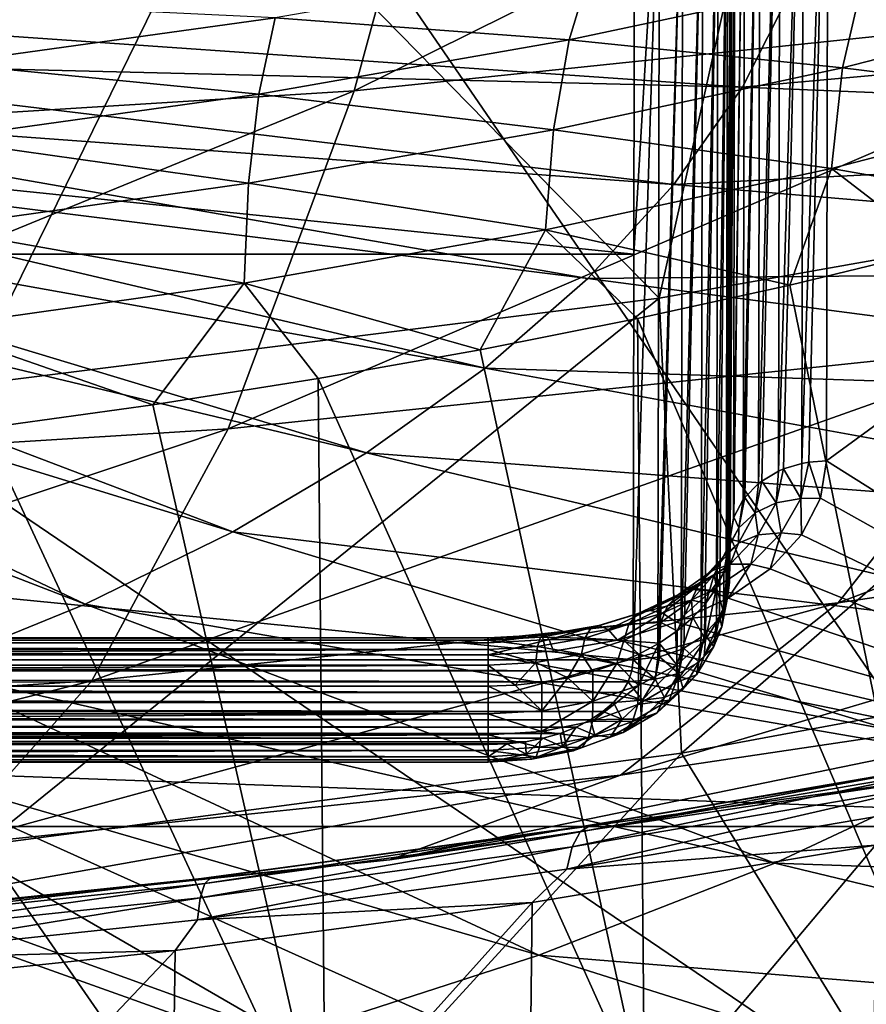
# Model space of a CAD drawing. Header units: metres. Extents: x -109 to 109, y -78 to 121.
# Tile 457 of 656: x 3 to 4.75, y -74.29 to -72.25. Entities that reach past the tile are written whole.
import ezdxf

# ---------------------------------------------------------------- set-up
doc = ezdxf.new("R2010")
doc.units = ezdxf.units.M
doc.layers.add('solid_508554_SW0001', color=7, linetype='CONTINUOUS')

msp = doc.modelspace()

# ---------------------------------------------------------------- linework, layer by layer
at = {"layer": 'solid_508554_SW0001'}
for points in [[(4.670491, -71.443474, 48.439178), (5.876458, -70.467163, 49.544376), (5.872071, -72.281242, 47.410645)], [(3.688985, -72.395264, 16.270603), (3.927015, -71.522141, 14.119404), (5.856967, -71.319809, 14.469856)], [(5.501956, -72.205193, 16.599815), (3.688985, -72.395264, 16.270603), (5.856967, -71.319809, 14.469856)], [(4.615598, -73.166916, 46.241291), (4.619003, -71.448563, 48.4436), (4.670491, -71.443474, 48.439178)], [(4.629952, -73.164276, 46.23938), (4.615598, -73.166916, 46.241291), (4.670491, -71.443474, 48.439178)], [(4.629952, -73.164276, 46.23938), (4.670491, -71.443474, 48.439178), (4.667082, -73.161469, 46.237328)], [(4.667082, -73.161469, 46.237328), (4.670491, -71.443474, 48.439178), (5.872071, -72.281242, 47.410645)], [(4.526275, -73.208481, 46.271233), (4.529678, -71.487579, 48.476807), (4.570987, -71.4636, 48.456429)], [(4.532602, -73.203613, 46.267727), (4.526275, -73.208481, 46.271233), (4.570987, -71.4636, 48.456429)], [(4.567583, -73.182953, 46.252853), (4.532602, -73.203613, 46.267727), (4.570987, -71.4636, 48.456429)], [(4.567583, -73.182953, 46.252853), (4.570987, -71.4636, 48.456429), (4.619003, -71.448563, 48.4436)], [(4.577918, -73.178459, 46.249622), (4.567583, -73.182953, 46.252853), (4.619003, -71.448563, 48.4436)], [(4.615598, -73.166916, 46.241291), (4.577918, -73.178459, 46.249622), (4.619003, -71.448563, 48.4436)], [(3.55548, -71.848854, 42.005054), (5.869088, -75.2211, 42.447231), (5.899612, -71.467323, 41.955029)], [(4.494458, -73.241798, 46.295185), (4.497861, -71.518867, 48.503361), (4.529678, -71.487579, 48.476807)], [(4.497419, -73.237823, 46.292328), (4.494458, -73.241798, 46.295185), (4.529678, -71.487579, 48.476807)], [(4.526275, -73.208481, 46.271233), (4.497419, -73.237823, 46.292328), (4.529678, -71.487579, 48.476807)], [(1.850814, -72.509827, 16.072174), (1.970237, -71.644096, 13.90817), (3.927015, -71.522141, 14.119404)], [(3.688985, -72.395264, 16.270603), (1.850814, -72.509827, 16.072174), (3.927015, -71.522141, 14.119404)], [(4.474277, -73.280655, 46.323101), (4.477681, -71.555359, 48.534298), (4.497861, -71.518867, 48.503361)], [(4.475018, -73.278526, 46.321571), (4.474277, -73.280655, 46.323101), (4.497861, -71.518867, 48.503361)], [(4.494458, -73.241798, 46.295185), (4.475018, -73.278526, 46.321571), (4.497861, -71.518867, 48.503361)], [(4.477681, -71.555359, 48.534298), (4.46709, -73.322418, 46.353096), (4.470498, -71.59462, 48.567513)], [(4.474277, -73.280655, 46.323101), (4.46709, -73.322418, 46.353096), (4.477681, -71.555359, 48.534298)], [(5.739532, -72.573341, 54.411236), (5.679892, -71.563828, 56.305351), (4.556941, -71.759193, 56.418018)], [(4.469548, -71.698357, 48.60564), (4.470498, -71.59462, 48.567513), (4.46709, -73.322418, 46.353096)], [(4.462772, -73.441338, 46.425686), (4.458992, -73.454628, 46.435226), (4.469548, -71.698357, 48.60564)], [(4.462365, -71.737625, 48.638855), (4.469548, -71.698357, 48.60564), (4.458992, -73.454628, 46.435226)], [(4.462772, -73.441338, 46.425686), (4.469548, -71.698357, 48.60564), (4.466179, -73.412849, 46.405243)], [(4.466179, -73.412849, 46.405243), (4.469548, -71.698357, 48.60564), (4.46709, -73.322418, 46.353096)], [(4.462365, -71.737625, 48.638855), (4.445196, -73.483894, 46.456242), (4.438809, -73.493484, 46.463131)], [(4.442185, -71.774155, 48.669754), (4.462365, -71.737625, 48.638855), (4.438809, -73.493484, 46.463131)], [(4.462365, -71.737625, 48.638855), (4.458992, -73.454628, 46.435226), (4.445196, -73.483894, 46.456242)], [(4.320586, -72.824783, 54.540447), (4.556941, -71.759193, 56.418018), (3.425279, -71.91153, 56.505859)], [(4.320586, -72.824783, 54.540447), (5.739532, -72.573341, 54.411236), (4.556941, -71.759193, 56.418018)], [(4.442185, -71.774155, 48.669754), (4.413952, -73.52092, 46.482838), (4.406991, -73.52681, 46.487076)], [(4.410368, -71.805473, 48.696274), (4.442185, -71.774155, 48.669754), (4.406991, -73.52681, 46.487076)], [(4.442185, -71.774155, 48.669754), (4.438809, -73.493484, 46.463131), (4.413952, -73.52092, 46.482838)], [(4.410368, -71.805473, 48.696274), (4.371427, -73.549568, 46.503445), (4.365684, -73.552345, 46.505444)], [(4.369059, -71.829468, 48.716625), (4.410368, -71.805473, 48.696274), (4.365684, -73.552345, 46.505444)], [(4.410368, -71.805473, 48.696274), (4.406991, -73.52681, 46.487076), (4.371427, -73.549568, 46.503445)], [(4.369059, -71.829468, 48.716625), (4.320866, -73.567673, 46.516483), (4.31767, -73.568382, 46.516998)], [(4.321043, -71.844521, 48.729439), (4.369059, -71.829468, 48.716625), (4.31767, -73.568382, 46.516998)], [(4.369059, -71.829468, 48.716625), (4.365684, -73.552345, 46.505444), (4.320866, -73.567673, 46.516483)], [(-3.562535, -71.848, 42.004944), (-5.869088, -75.2211, 42.447231), (5.869088, -75.2211, 42.447231)], [(4.269556, -71.849617, 48.733845), (4.267633, -72.733559, 47.644493), (-4.269551, -71.851433, 48.731701)], [(4.267633, -72.733559, 47.644493), (-4.267633, -72.733559, 47.644493), (-4.269551, -71.851433, 48.731701)], [(-1.192517, -72.04007, 42.030128), (-3.562535, -71.848, 42.004944), (5.869088, -75.2211, 42.447231)], [(3.55548, -71.848854, 42.005054), (1.1854, -72.040352, 42.030163), (5.869088, -75.2211, 42.447231)], [(4.321043, -71.844521, 48.729439), (4.266187, -73.573837, 46.520966), (4.267633, -72.733559, 47.644493)], [(4.321043, -71.844521, 48.729439), (4.31767, -73.568382, 46.516998), (4.266187, -73.573837, 46.520966)], [(4.321043, -71.844521, 48.729439), (4.267633, -72.733559, 47.644493), (4.269556, -71.849617, 48.733845)], [(2.887991, -73.004982, 54.633049), (3.425279, -71.91153, 56.505859), (2.287126, -72.020531, 56.568714)], [(2.887991, -73.004982, 54.633049), (4.320586, -72.824783, 54.540447), (3.425279, -71.91153, 56.505859)], [(1.1854, -72.040352, 42.030163), (-1.192517, -72.04007, 42.030128), (5.869088, -75.2211, 42.447231)], [(4.133914, -72.289841, 28.148821), (4.1823, -72.130409, 27.973177), (3.52539, -72.244324, 27.727722)], [(4.133914, -72.289841, 28.148821), (4.743149, -72.15979, 28.457996), (4.1823, -72.130409, 27.973177)], [(4.699964, -72.347305, 28.604912), (4.743149, -72.15979, 28.457996), (4.133914, -72.289841, 28.148821)], [(4.492692, -72.38739, 40.21756), (6.80539, -72.178185, 39.701073), (6.62934, -72.475296, 39.185833)], [(4.492692, -72.38739, 40.21756), (4.596958, -72.179787, 40.577576), (6.80539, -72.178185, 39.701073)], [(4.699964, -72.347305, 28.604912), (5.258207, -72.203041, 28.972948), (4.743149, -72.15979, 28.457996)], [(2.269209, -72.232948, 41.013805), (4.596958, -72.179787, 40.577576), (4.492692, -72.38739, 40.21756)], [(2.843053, -72.338493, 27.555477), (3.52539, -72.244324, 27.727722), (2.870241, -72.21331, 27.350039)], [(3.427866, -73.09523, 18.481602), (3.688985, -72.395264, 16.270603), (5.501956, -72.205193, 16.599815)], [(5.11251, -72.918617, 18.787512), (3.427866, -73.09523, 18.481602), (5.501956, -72.205193, 16.599815)], [(5.228584, -72.412788, 29.090164), (5.258207, -72.203041, 28.972948), (4.699964, -72.347305, 28.604912)], [(2.209352, -72.331459, 40.842976), (2.269209, -72.232948, 41.013805), (4.492692, -72.38739, 40.21756)], [(3.491426, -72.402077, 27.908201), (3.52539, -72.244324, 27.727722), (2.843053, -72.338493, 27.555477)], [(3.491426, -72.402077, 27.908201), (4.133914, -72.289841, 28.148821), (3.52539, -72.244324, 27.727722)], [(4.667082, -73.161469, 46.237328), (5.872071, -72.281242, 47.410645), (5.869609, -73.919083, 45.138454)], [(4.101223, -72.475769, 28.3004), (4.133914, -72.289841, 28.148821), (3.491426, -72.402077, 27.908201)], [(4.101223, -72.475769, 28.3004), (4.699964, -72.347305, 28.604912), (4.133914, -72.289841, 28.148821)], [(2.132394, -72.426956, 40.677364), (2.209352, -72.331459, 40.842976), (4.350939, -72.589378, 39.867287)], [(2.209352, -72.331459, 40.842976), (4.492692, -72.38739, 40.21756), (4.350939, -72.589378, 39.867287)], [(2.823921, -72.495087, 27.73912), (3.491426, -72.402077, 27.908201), (2.843053, -72.338493, 27.555477)], [(4.676899, -72.555832, 28.725733), (4.699964, -72.347305, 28.604912), (4.101223, -72.475769, 28.3004)], [(4.676899, -72.555832, 28.725733), (5.228584, -72.412788, 29.090164), (4.699964, -72.347305, 28.604912)], [(1.719807, -73.201683, 18.297218), (1.850814, -72.509827, 16.072174), (3.688985, -72.395264, 16.270603)], [(3.427866, -73.09523, 18.481602), (1.719807, -73.201683, 18.297218), (3.688985, -72.395264, 16.270603)], [(3.469664, -72.5868, 28.063173), (3.491426, -72.402077, 27.908201), (2.823921, -72.495087, 27.73912)], [(3.469664, -72.5868, 28.063173), (4.101223, -72.475769, 28.3004), (3.491426, -72.402077, 27.908201)], [(4.350939, -72.589378, 39.867287), (4.492692, -72.38739, 40.21756), (6.62934, -72.475296, 39.185833)], [(4.676899, -72.555832, 28.725733), (5.186698, -72.646027, 29.153008), (5.228584, -72.412788, 29.090164)], [(2.038931, -72.518715, 40.518253), (2.132394, -72.426956, 40.677364), (4.17288, -72.784065, 39.529678)], [(2.132394, -72.426956, 40.677364), (4.350939, -72.589378, 39.867287), (4.17288, -72.784065, 39.529678)], [(4.085079, -72.683334, 28.423967), (4.101223, -72.475769, 28.3004), (3.469664, -72.5868, 28.063173)], [(4.085079, -72.683334, 28.423967), (4.676899, -72.555832, 28.725733), (4.101223, -72.475769, 28.3004)], [(4.350939, -72.589378, 39.867287), (6.62934, -72.475296, 39.185833), (6.40142, -72.763474, 38.686089)], [(2.813342, -72.679016, 27.896187), (3.469664, -72.5868, 28.063173), (2.823921, -72.495087, 27.73912)], [(1.929686, -72.606003, 40.366871), (2.038931, -72.518715, 40.518253), (3.960003, -72.969818, 39.207558)], [(2.038931, -72.518715, 40.518253), (4.17288, -72.784065, 39.529678), (3.960003, -72.969818, 39.207558)], [(4.085079, -72.683334, 28.423967), (4.59093, -72.797882, 28.768877), (4.676899, -72.555832, 28.725733)], [(4.676899, -72.555832, 28.725733), (4.59093, -72.797882, 28.768877), (4.895078, -72.724075, 28.952202)], [(4.676899, -72.555832, 28.725733), (4.895078, -72.724075, 28.952202), (5.186698, -72.646027, 29.153008)], [(3.460669, -72.793686, 28.188601), (3.469664, -72.5868, 28.063173), (2.813342, -72.679016, 27.896187)], [(3.460669, -72.793686, 28.188601), (4.085079, -72.683334, 28.423967), (3.469664, -72.5868, 28.063173)], [(4.366557, -73.767296, 52.563343), (5.739532, -72.573341, 54.411236), (4.320586, -72.824783, 54.540447)], [(4.366557, -73.767296, 52.563343), (5.799679, -73.501686, 52.442932), (5.739532, -72.573341, 54.411236)], [(1.805505, -72.688164, 40.224396), (1.929686, -72.606003, 40.366871), (3.714083, -73.145088, 38.90361)], [(1.929686, -72.606003, 40.366871), (3.960003, -72.969818, 39.207558), (3.714083, -73.145088, 38.90361)], [(4.17288, -72.784065, 39.529678), (4.350939, -72.589378, 39.867287), (6.40142, -72.763474, 38.686089)], [(1.667349, -72.764557, 40.091927), (1.805505, -72.688164, 40.224396), (3.437172, -73.308426, 38.620365)], [(1.805505, -72.688164, 40.224396), (3.714083, -73.145088, 38.90361), (3.437172, -73.308426, 38.620365)], [(2.811592, -72.885498, 28.022585), (3.460669, -72.793686, 28.188601), (2.813342, -72.679016, 27.896187)], [(3.460669, -72.793686, 28.188601), (3.94944, -72.931702, 28.457329), (4.085079, -72.683334, 28.423967)], [(4.085079, -72.683334, 28.423967), (3.94944, -72.931702, 28.457329), (4.275333, -72.86718, 28.603712)], [(4.085079, -72.683334, 28.423967), (4.275333, -72.86718, 28.603712), (4.59093, -72.797882, 28.768877)], [(4.691066, -73.455612, 21.019253), (5.11251, -72.918617, 18.787512), (6.76223, -72.673042, 19.212852)], [(6.204793, -73.230286, 21.409533), (4.691066, -73.455612, 21.019253), (6.76223, -72.673042, 19.212852)], [(4.909733, -74.358429, 29.467295), (4.895078, -72.724075, 28.952202), (4.59093, -72.797882, 28.768877)], [(4.266187, -73.573837, 46.520966), (-4.266187, -73.573837, 46.520966), (-4.267633, -72.733559, 47.644493)], [(4.267633, -72.733559, 47.644493), (4.266187, -73.573837, 46.520966), (-4.267633, -72.733559, 47.644493)], [(1.516287, -72.834579, 39.970493), (1.667349, -72.764557, 40.091927), (3.131581, -73.45845, 38.360195)], [(1.667349, -72.764557, 40.091927), (3.437172, -73.308426, 38.620365), (3.131581, -73.45845, 38.360195)], [(4.17288, -72.784065, 39.529678), (6.40142, -72.763474, 38.686089), (6.123414, -73.040466, 38.20575)], [(3.960003, -72.969818, 39.207558), (4.17288, -72.784065, 39.529678), (6.123414, -73.040466, 38.20575)], [(2.811592, -72.885498, 28.022585), (3.271701, -73.045456, 28.22311), (3.460669, -72.793686, 28.188601)], [(3.460669, -72.793686, 28.188601), (3.271701, -73.045456, 28.22311), (3.614476, -72.991203, 28.330301)], [(3.460669, -72.793686, 28.188601), (3.614476, -72.991203, 28.330301), (3.94944, -72.931702, 28.457329)], [(4.909733, -74.358429, 29.467295), (4.59093, -72.797882, 28.768877), (4.275333, -72.86718, 28.603712)], [(2.919045, -73.957687, 52.649651), (4.320586, -72.824783, 54.540447), (2.887991, -73.004982, 54.633049)], [(2.919045, -73.957687, 52.649651), (4.366557, -73.767296, 52.563343), (4.320586, -72.824783, 54.540447)], [(1.516287, -72.834579, 39.970493), (3.131581, -73.45845, 38.360195), (2.799859, -73.593925, 38.125267)], [(4.289922, -74.495972, 29.117094), (4.275333, -72.86718, 28.603712), (3.94944, -72.931702, 28.457329)], [(4.289922, -74.495972, 29.117094), (4.909733, -74.358429, 29.467295), (4.275333, -72.86718, 28.603712)], [(2.811592, -72.885498, 28.022585), (2.922364, -73.094254, 28.136156), (3.271701, -73.045456, 28.22311)], [(3.145294, -73.617668, 20.738562), (3.427866, -73.09523, 18.481602), (5.11251, -72.918617, 18.787512)], [(4.691066, -73.455612, 21.019253), (3.145294, -73.617668, 20.738562), (5.11251, -72.918617, 18.787512)], [(4.289922, -74.495972, 29.117094), (3.94944, -72.931702, 28.457329), (3.614476, -72.991203, 28.330301)], [(3.714083, -73.145088, 38.90361), (3.960003, -72.969818, 39.207558), (5.797497, -73.304108, 37.748569)], [(3.960003, -72.969818, 39.207558), (6.123414, -73.040466, 38.20575), (5.797497, -73.304108, 37.748569)], [(3.629095, -74.613579, 28.841743), (3.614476, -72.991203, 28.330301), (3.271701, -73.045456, 28.22311)], [(3.629095, -74.613579, 28.841743), (4.289922, -74.495972, 29.117094), (3.614476, -72.991203, 28.330301)], [(3.629095, -74.613579, 28.841743), (3.271701, -73.045456, 28.22311), (2.922364, -73.094254, 28.136156)], [(1.578037, -73.715347, 20.569376), (1.719807, -73.201683, 18.297218), (3.427866, -73.09523, 18.481602)], [(3.145294, -73.617668, 20.738562), (1.578037, -73.715347, 20.569376), (3.427866, -73.09523, 18.481602)], [(2.936899, -74.709488, 28.645374), (3.629095, -74.613579, 28.841743), (2.922364, -73.094254, 28.136156)], [(3.437172, -73.308426, 38.620365), (3.714083, -73.145088, 38.90361), (5.426218, -73.552322, 37.318127)], [(3.714083, -73.145088, 38.90361), (5.797497, -73.304108, 37.748569), (5.426218, -73.552322, 37.318127)], [(4.562818, -73.248711, 46.154366), (4.567583, -73.182953, 46.252853), (4.577918, -73.178459, 46.249622)], [(4.562818, -73.248711, 46.154366), (4.577918, -73.178459, 46.249622), (4.613524, -73.239502, 46.135456)], [(4.613524, -73.239502, 46.135456), (4.577918, -73.178459, 46.249622), (4.615598, -73.166916, 46.241291)], [(4.613524, -73.239502, 46.135456), (4.629952, -73.164276, 46.23938), (4.654083, -73.239128, 46.128723)], [(4.613524, -73.239502, 46.135456), (4.615598, -73.166916, 46.241291), (4.629952, -73.164276, 46.23938)], [(4.629952, -73.164276, 46.23938), (4.667082, -73.161469, 46.237328), (4.654083, -73.239128, 46.128723)], [(4.654083, -73.239128, 46.128723), (4.667082, -73.161469, 46.237328), (5.869609, -73.919083, 45.138454)], [(4.562818, -73.248711, 46.154366), (4.532602, -73.203613, 46.267727), (4.567583, -73.182953, 46.252853)], [(4.518948, -73.269592, 46.179924), (4.497419, -73.237823, 46.292328), (4.526275, -73.208481, 46.271233)], [(4.518948, -73.269592, 46.179924), (4.526275, -73.208481, 46.271233), (4.532602, -73.203613, 46.267727)], [(4.518948, -73.269592, 46.179924), (4.532602, -73.203613, 46.267727), (4.562818, -73.248711, 46.154366)], [(4.240262, -73.812828, 23.281073), (4.691066, -73.455612, 21.019253), (6.204793, -73.230286, 21.409533)], [(5.608522, -73.609154, 23.633846), (4.240262, -73.812828, 23.281073), (6.204793, -73.230286, 21.409533)], [(4.485219, -73.300568, 46.210197), (4.494458, -73.241798, 46.295185), (4.497419, -73.237823, 46.292328)], [(4.485219, -73.300568, 46.210197), (4.497419, -73.237823, 46.292328), (4.518948, -73.269592, 46.179924)], [(4.562818, -73.248711, 46.154366), (4.613524, -73.239502, 46.135456), (4.572927, -73.310768, 46.036324)], [(4.572927, -73.310768, 46.036324), (4.613524, -73.239502, 46.135456), (4.614789, -73.314949, 46.021839)], [(4.613524, -73.239502, 46.135456), (4.654083, -73.239128, 46.128723), (4.614789, -73.314949, 46.021839)], [(4.614789, -73.314949, 46.021839), (4.654083, -73.239128, 46.128723), (5.869609, -73.919083, 45.138454)], [(4.485219, -73.300568, 46.210197), (4.475018, -73.278526, 46.321571), (4.494458, -73.241798, 46.295185)], [(4.518948, -73.269592, 46.179924), (4.562818, -73.248711, 46.154366), (4.525437, -73.315269, 46.063484)], [(4.525437, -73.315269, 46.063484), (4.562818, -73.248711, 46.154366), (4.572927, -73.310768, 46.036324)], [(4.464173, -73.339302, 46.242908), (4.474277, -73.280655, 46.323101), (4.475018, -73.278526, 46.321571)], [(4.464173, -73.339302, 46.242908), (4.475018, -73.278526, 46.321571), (4.485219, -73.300568, 46.210197)], [(4.464173, -73.339302, 46.242908), (4.46709, -73.322418, 46.353096), (4.474277, -73.280655, 46.323101)], [(4.484597, -73.332161, 46.096046), (4.518948, -73.269592, 46.179924), (4.525437, -73.315269, 46.063484)], [(4.485219, -73.300568, 46.210197), (4.518948, -73.269592, 46.179924), (4.484597, -73.332161, 46.096046)], [(4.453486, -73.360176, 46.13155), (4.485219, -73.300568, 46.210197), (4.484597, -73.332161, 46.096046)], [(4.464173, -73.339302, 46.242908), (4.485219, -73.300568, 46.210197), (4.453486, -73.360176, 46.13155)], [(3.131581, -73.45845, 38.360195), (3.437172, -73.308426, 38.620365), (5.012484, -73.78318, 36.917789)], [(3.437172, -73.308426, 38.620365), (5.426218, -73.552322, 37.318127), (5.012484, -73.78318, 36.917789)], [(4.467404, -73.375832, 45.980198), (4.525437, -73.315269, 46.063484), (4.509935, -73.375618, 45.945492)], [(4.484597, -73.332161, 46.096046), (4.525437, -73.315269, 46.063484), (4.467404, -73.375832, 45.980198)], [(4.509935, -73.375618, 45.945492), (4.572927, -73.310768, 46.036324), (4.55011, -73.385071, 45.92223)], [(4.525437, -73.315269, 46.063484), (4.572927, -73.310768, 46.036324), (4.509935, -73.375618, 45.945492)], [(4.572927, -73.310768, 46.036324), (4.614789, -73.314949, 46.021839), (4.55011, -73.385071, 45.92223)], [(4.55011, -73.385071, 45.92223), (4.614789, -73.314949, 46.021839), (5.869609, -73.919083, 45.138454)], [(4.431026, -73.389145, 46.019093), (4.484597, -73.332161, 46.096046), (4.467404, -73.375832, 45.980198)], [(4.453486, -73.360176, 46.13155), (4.484597, -73.332161, 46.096046), (4.431026, -73.389145, 46.019093)], [(4.434448, -73.397202, 46.167324), (4.454348, -73.391411, 46.264084), (4.464173, -73.339302, 46.242908)], [(4.434448, -73.397202, 46.167324), (4.464173, -73.339302, 46.242908), (4.453486, -73.360176, 46.13155)], [(4.464173, -73.339302, 46.242908), (4.454348, -73.391411, 46.264084), (4.463853, -73.357239, 46.3083)], [(4.463853, -73.357239, 46.3083), (4.466179, -73.412849, 46.405243), (4.46709, -73.322418, 46.353096)], [(4.464173, -73.339302, 46.242908), (4.463853, -73.357239, 46.3083), (4.46709, -73.322418, 46.353096)], [(4.403542, -73.414551, 46.059246), (4.453486, -73.360176, 46.13155), (4.431026, -73.389145, 46.019093)], [(4.434448, -73.397202, 46.167324), (4.453486, -73.360176, 46.13155), (4.403542, -73.414551, 46.059246)], [(4.453568, -73.474136, 46.312065), (4.466179, -73.412849, 46.405243), (4.463853, -73.357239, 46.3083)], [(4.453568, -73.474136, 46.312065), (4.463853, -73.357239, 46.3083), (4.454348, -73.391411, 46.264084)], [(4.391006, -73.428329, 45.907558), (4.467404, -73.375832, 45.980198), (4.427029, -73.431824, 45.866283)], [(4.431026, -73.389145, 46.019093), (4.467404, -73.375832, 45.980198), (4.391006, -73.428329, 45.907558)], [(4.427029, -73.431824, 45.866283), (4.509935, -73.375618, 45.945492), (4.463005, -73.446106, 45.834927)], [(4.467404, -73.375832, 45.980198), (4.509935, -73.375618, 45.945492), (4.427029, -73.431824, 45.866283)], [(4.509935, -73.375618, 45.945492), (4.55011, -73.385071, 45.92223), (4.463005, -73.446106, 45.834927)], [(4.360335, -73.438583, 45.951916), (4.431026, -73.389145, 46.019093), (4.391006, -73.428329, 45.907558)], [(4.403542, -73.414551, 46.059246), (4.431026, -73.389145, 46.019093), (4.360335, -73.438583, 45.951916)], [(4.387022, -73.45015, 46.09763), (4.41717, -73.456268, 46.179497), (4.434448, -73.397202, 46.167324)], [(4.387022, -73.45015, 46.09763), (4.434448, -73.397202, 46.167324), (4.403542, -73.414551, 46.059246)], [(4.434448, -73.397202, 46.167324), (4.41717, -73.456268, 46.179497), (4.438719, -73.424545, 46.220978)], [(4.434448, -73.397202, 46.167324), (4.438719, -73.424545, 46.220978), (4.454348, -73.391411, 46.264084)], [(4.453568, -73.474136, 46.312065), (4.454348, -73.391411, 46.264084), (4.438719, -73.424545, 46.220978)], [(4.463005, -73.446106, 45.834927), (4.55011, -73.385071, 45.92223), (5.869609, -73.919083, 45.138454)], [(4.337327, -73.461807, 45.996014), (4.403542, -73.414551, 46.059246), (4.360335, -73.438583, 45.951916)], [(4.387022, -73.45015, 46.09763), (4.403542, -73.414551, 46.059246), (4.337327, -73.461807, 45.996014)], [(4.462772, -73.441338, 46.425686), (4.466179, -73.412849, 46.405243), (4.453568, -73.474136, 46.312065)], [(4.27517, -73.478844, 45.896969), (4.360335, -73.438583, 45.951916), (4.299101, -73.471046, 45.848183)], [(4.337327, -73.461807, 45.996014), (4.360335, -73.438583, 45.951916), (4.27517, -73.478844, 45.896969)], [(4.299101, -73.471046, 45.848183), (4.391006, -73.428329, 45.907558), (4.327312, -73.477539, 45.80154)], [(4.360335, -73.438583, 45.951916), (4.391006, -73.428329, 45.907558), (4.299101, -73.471046, 45.848183)], [(4.391006, -73.428329, 45.907558), (4.427029, -73.431824, 45.866283), (4.327312, -73.477539, 45.80154)], [(4.327312, -73.477539, 45.80154), (4.427029, -73.431824, 45.866283), (4.356431, -73.496101, 45.762981)], [(4.427029, -73.431824, 45.866283), (4.463005, -73.446106, 45.834927), (4.356431, -73.496101, 45.762981)], [(4.416544, -73.532104, 46.223564), (4.438719, -73.424545, 46.220978), (4.41717, -73.456268, 46.179497)], [(4.416544, -73.532104, 46.223564), (4.453568, -73.474136, 46.312065), (4.438719, -73.424545, 46.220978)], [(4.450308, -73.505653, 46.335796), (4.462772, -73.441338, 46.425686), (4.453568, -73.474136, 46.312065)], [(4.450308, -73.505653, 46.335796), (4.458992, -73.454628, 46.435226), (4.462772, -73.441338, 46.425686)], [(2.799859, -73.593925, 38.125267), (3.131581, -73.45845, 38.360195), (4.55953, -73.994865, 36.550694)], [(2.843036, -73.959312, 23.027355), (3.145294, -73.617668, 20.738562), (4.691066, -73.455612, 21.019253)], [(4.240262, -73.812828, 23.281073), (2.843036, -73.959312, 23.027355), (4.691066, -73.455612, 21.019253)], [(3.131581, -73.45845, 38.360195), (5.012484, -73.78318, 36.917789), (4.55953, -73.994865, 36.550694)], [(4.257323, -73.500336, 45.944221), (4.337327, -73.461807, 45.996014), (4.27517, -73.478844, 45.896969)], [(4.323715, -73.496254, 46.036533), (4.337327, -73.461807, 45.996014), (4.257323, -73.500336, 45.944221)], [(4.323715, -73.496254, 46.036533), (4.357445, -73.514038, 46.103447), (4.387022, -73.45015, 46.09763)], [(4.323715, -73.496254, 46.036533), (4.387022, -73.45015, 46.09763), (4.337327, -73.461807, 45.996014)], [(4.356431, -73.496101, 45.762981), (4.463005, -73.446106, 45.834927), (5.869609, -73.919083, 45.138454)], [(4.387022, -73.45015, 46.09763), (4.357445, -73.514038, 46.103447), (4.389968, -73.486214, 46.14016)], [(4.387022, -73.45015, 46.09763), (4.389968, -73.486214, 46.14016), (4.41717, -73.456268, 46.179497)], [(4.416544, -73.532104, 46.223564), (4.41717, -73.456268, 46.179497), (4.389968, -73.486214, 46.14016)], [(4.450308, -73.505653, 46.335796), (4.445196, -73.483894, 46.456242), (4.458992, -73.454628, 46.435226)], [(4.178718, -73.508583, 45.856316), (4.27517, -73.478844, 45.896969), (4.195115, -73.502571, 45.804276)], [(4.257323, -73.500336, 45.944221), (4.27517, -73.478844, 45.896969), (4.178718, -73.508583, 45.856316)], [(4.195115, -73.502571, 45.804276), (4.299101, -73.471046, 45.848183), (4.214499, -73.511253, 45.753654)], [(4.27517, -73.478844, 45.896969), (4.299101, -73.471046, 45.848183), (4.195115, -73.502571, 45.804276)], [(4.299101, -73.471046, 45.848183), (4.327312, -73.477539, 45.80154), (4.214499, -73.511253, 45.753654)], [(4.214499, -73.511253, 45.753654), (4.327312, -73.477539, 45.80154), (4.233823, -73.533302, 45.709202)], [(4.327312, -73.477539, 45.80154), (4.356431, -73.496101, 45.762981), (4.233823, -73.533302, 45.709202)], [(4.413696, -73.566574, 46.250187), (4.453568, -73.474136, 46.312065), (4.416544, -73.532104, 46.223564)], [(4.450308, -73.505653, 46.335796), (4.453568, -73.474136, 46.312065), (4.413696, -73.566574, 46.250187)], [(4.433171, -73.546013, 46.369434), (4.438809, -73.493484, 46.463131), (4.445196, -73.483894, 46.456242)], [(4.450308, -73.505653, 46.335796), (4.433171, -73.546013, 46.369434), (4.445196, -73.483894, 46.456242)], [(4.08286, -73.521889, 45.777393), (4.195115, -73.502571, 45.804276), (4.092724, -73.531876, 45.724327)], [(4.178718, -73.508583, 45.856316), (4.195115, -73.502571, 45.804276), (4.08286, -73.521889, 45.777393)], [(4.195115, -73.502571, 45.804276), (4.214499, -73.511253, 45.753654), (4.092724, -73.531876, 45.724327)], [(4.166544, -73.528847, 45.905857), (4.257323, -73.500336, 45.944221), (4.178718, -73.508583, 45.856316)], [(4.246903, -73.533913, 45.986382), (4.257323, -73.500336, 45.944221), (4.166544, -73.528847, 45.905857)], [(4.233823, -73.533302, 45.709202), (4.356431, -73.496101, 45.762981), (5.869609, -73.919083, 45.138454)], [(4.246903, -73.533913, 45.986382), (4.319998, -73.539413, 46.069832), (4.323715, -73.496254, 46.036533)], [(4.246903, -73.533913, 45.986382), (4.323715, -73.496254, 46.036533), (4.257323, -73.500336, 45.944221)], [(4.323715, -73.496254, 46.036533), (4.319998, -73.539413, 46.069832), (4.357445, -73.514038, 46.103447)], [(4.356978, -73.583931, 46.144096), (4.389968, -73.486214, 46.14016), (4.357445, -73.514038, 46.103447)], [(4.356978, -73.583931, 46.144096), (4.416544, -73.532104, 46.223564), (4.389968, -73.486214, 46.14016)], [(4.840063, -74.537033, 50.513474), (5.799679, -73.501686, 52.442932), (4.366557, -73.767296, 52.563343)], [(4.433171, -73.546013, 46.369434), (4.413952, -73.52092, 46.482838), (4.438809, -73.493484, 46.463131)], [(4.08286, -73.521889, 45.777393), (4.092724, -73.531876, 45.724327), (3.966507, -73.538742, 45.71463)], [(3.966507, -73.528381, 45.768539), (4.08286, -73.521889, 45.777393), (3.966507, -73.538742, 45.71463)], [(4.074533, -73.526855, 45.831425), (4.08286, -73.521889, 45.777393), (3.966507, -73.528381, 45.768539)], [(4.074533, -73.526855, 45.831425), (4.178718, -73.508583, 45.856316), (4.08286, -73.521889, 45.777393)], [(4.166544, -73.528847, 45.905857), (4.178718, -73.508583, 45.856316), (4.074533, -73.526855, 45.831425)], [(4.092724, -73.531876, 45.724327), (4.214499, -73.511253, 45.753654), (4.233823, -73.533302, 45.709202)], [(4.356978, -73.583931, 46.144096), (4.357445, -73.514038, 46.103447), (4.319998, -73.539413, 46.069832)], [(4.402708, -73.579063, 46.401581), (4.406991, -73.52681, 46.487076), (4.413952, -73.52092, 46.482838)], [(4.433171, -73.546013, 46.369434), (4.402708, -73.579063, 46.401581), (4.413952, -73.52092, 46.482838)], [(4.450308, -73.505653, 46.335796), (4.413696, -73.566574, 46.250187), (4.433171, -73.546013, 46.369434)], [(-3.966507, -73.538742, 45.71463), (3.966507, -73.528381, 45.768539), (3.966507, -73.538742, 45.71463)], [(-3.966507, -73.528381, 45.768543), (3.966507, -73.533058, 45.823238), (3.966507, -73.528381, 45.768539)], [(-3.966507, -73.538742, 45.71463), (-3.966507, -73.528381, 45.768543), (3.966507, -73.528381, 45.768539)], [(-3.966507, -73.528381, 45.768543), (-3.966507, -73.533058, 45.823238), (3.966507, -73.533058, 45.823238)], [(-3.966507, -73.533058, 45.823238), (3.966507, -73.552437, 45.874599), (3.966507, -73.533058, 45.823238)], [(-3.966507, -73.533058, 45.823238), (-3.966507, -73.552437, 45.874599), (3.966507, -73.552437, 45.874599)], [(-3.966507, -73.538742, 45.71463), (3.966507, -73.563347, 45.665615), (-3.966507, -73.563347, 45.665615)], [(-3.966507, -73.538742, 45.71463), (3.966507, -73.538742, 45.71463), (3.966507, -73.563347, 45.665615)], [(3.966507, -73.533058, 45.823238), (4.074533, -73.526855, 45.831425), (3.966507, -73.528381, 45.768539)], [(4.06837, -73.54641, 45.882347), (4.074533, -73.526855, 45.831425), (3.966507, -73.533058, 45.823238)], [(4.092724, -73.531876, 45.724327), (4.101414, -73.555908, 45.676418), (3.966507, -73.563347, 45.665615)], [(3.966507, -73.538742, 45.71463), (4.092724, -73.531876, 45.724327), (3.966507, -73.563347, 45.665615)], [(3.966507, -73.552437, 45.874599), (4.06837, -73.54641, 45.882347), (3.966507, -73.533058, 45.823238)], [(4.06837, -73.54641, 45.882347), (4.166544, -73.528847, 45.905857), (4.074533, -73.526855, 45.831425)], [(4.159511, -73.561829, 45.949169), (4.166544, -73.528847, 45.905857), (4.06837, -73.54641, 45.882347)], [(4.092724, -73.531876, 45.724327), (4.233823, -73.533302, 45.709202), (4.101414, -73.555908, 45.676418)], [(4.101414, -73.555908, 45.676418), (4.233823, -73.533302, 45.709202), (5.869609, -73.919083, 45.138454)], [(4.159511, -73.561829, 45.949169), (4.246903, -73.533913, 45.986382), (4.166544, -73.528847, 45.905857)], [(4.159511, -73.561829, 45.949169), (4.232308, -73.581665, 46.013657), (4.246903, -73.533913, 45.986382)], [(4.246903, -73.533913, 45.986382), (4.232308, -73.581665, 46.013657), (4.278103, -73.56205, 46.039764)], [(4.246903, -73.533913, 45.986382), (4.278103, -73.56205, 46.039764), (4.319998, -73.539413, 46.069832)], [(4.277801, -73.62709, 46.077599), (4.319998, -73.539413, 46.069832), (4.278103, -73.56205, 46.039764)], [(4.277801, -73.62709, 46.077599), (4.356978, -73.583931, 46.144096), (4.319998, -73.539413, 46.069832)], [(4.354682, -73.621124, 46.173145), (4.416544, -73.532104, 46.223564), (4.356978, -73.583931, 46.144096)], [(4.413696, -73.566574, 46.250187), (4.416544, -73.532104, 46.223564), (4.354682, -73.621124, 46.173145)], [(4.402708, -73.579063, 46.401581), (4.371427, -73.549568, 46.503445), (4.406991, -73.52681, 46.487076)], [(4.433171, -73.546013, 46.369434), (4.397849, -73.604851, 46.286766), (4.402708, -73.579063, 46.401581)], [(4.413696, -73.566574, 46.250187), (4.397849, -73.604851, 46.286766), (4.433171, -73.546013, 46.369434)], [(-3.966507, -73.563347, 45.665615), (5.869609, -73.919083, 45.138454), (-5.869609, -73.919075, 45.138466)], [(-3.966507, -73.585052, 45.918758), (3.966507, -73.585052, 45.918758), (3.966507, -73.552437, 45.874599)], [(-3.966507, -73.552437, 45.874599), (-3.966507, -73.585052, 45.918758), (3.966507, -73.552437, 45.874599)], [(-3.966507, -73.563347, 45.665615), (3.966507, -73.563347, 45.665615), (5.869609, -73.919083, 45.138454)], [(4.064836, -73.579071, 45.926323), (4.06837, -73.54641, 45.882347), (3.966507, -73.552437, 45.874599)], [(3.966507, -73.585052, 45.918758), (4.064836, -73.579071, 45.926323), (3.966507, -73.552437, 45.874599)], [(3.966507, -73.563347, 45.665615), (4.101414, -73.555908, 45.676418), (5.869609, -73.919083, 45.138454)], [(4.064836, -73.579071, 45.926323), (4.159511, -73.561829, 45.949169), (4.06837, -73.54641, 45.882347)], [(4.064836, -73.579071, 45.926323), (4.131398, -73.611, 45.974606), (4.159511, -73.561829, 45.949169)], [(4.159511, -73.561829, 45.949169), (4.131398, -73.611, 45.974606), (4.183201, -73.598038, 45.991844)], [(4.159511, -73.561829, 45.949169), (4.183201, -73.598038, 45.991844), (4.232308, -73.581665, 46.013657)], [(4.277801, -73.62709, 46.077599), (4.278103, -73.56205, 46.039764), (4.232308, -73.581665, 46.013657)], [(4.361243, -73.602295, 46.429783), (4.320866, -73.567673, 46.516483), (4.365684, -73.552345, 46.505444)], [(4.413696, -73.566574, 46.250187), (4.354682, -73.621124, 46.173145), (4.397849, -73.604851, 46.286766)], [(4.361243, -73.602295, 46.429783), (4.365684, -73.552345, 46.505444), (4.371427, -73.549568, 46.503445)], [(4.402708, -73.579063, 46.401581), (4.361243, -73.602295, 46.429783), (4.371427, -73.549568, 46.503445)], [(4.26361, -73.596764, 46.488976), (-4.263556, -73.597015, 46.488621), (-4.266187, -73.573837, 46.520966)], [(4.266187, -73.573837, 46.520966), (4.26361, -73.596764, 46.488976), (-4.266187, -73.573837, 46.520966)], [(3.966507, -73.585052, 45.918758), (-3.966507, -73.628197, 45.952248), (3.966507, -73.628197, 45.952248)], [(-3.966507, -73.585052, 45.918758), (-3.966507, -73.628197, 45.952248), (3.966507, -73.585052, 45.918758)], [(3.966507, -73.585052, 45.918758), (4.022361, -73.62616, 45.954685), (4.064836, -73.579071, 45.926323)], [(3.966507, -73.585052, 45.918758), (3.966507, -73.628197, 45.952248), (4.022361, -73.62616, 45.954685)], [(4.064836, -73.579071, 45.926323), (4.022361, -73.62616, 45.954685), (4.077556, -73.620415, 45.962166)], [(4.064836, -73.579071, 45.926323), (4.077556, -73.620415, 45.962166), (4.131398, -73.611, 45.974606)], [(4.182951, -73.659439, 46.027454), (4.232308, -73.581665, 46.013657), (4.183201, -73.598038, 45.991844)], [(4.182951, -73.659439, 46.027454), (4.277801, -73.62709, 46.077599), (4.232308, -73.581665, 46.013657)], [(4.311944, -73.613914, 46.451889), (4.26361, -73.596764, 46.488976), (4.266187, -73.573837, 46.520966)], [(4.311944, -73.613914, 46.451889), (4.266187, -73.573837, 46.520966), (4.31767, -73.568382, 46.516998)], [(4.27613, -73.666634, 46.108589), (4.356978, -73.583931, 46.144096), (4.277801, -73.62709, 46.077599)], [(4.354682, -73.621124, 46.173145), (4.356978, -73.583931, 46.144096), (4.27613, -73.666634, 46.108589)], [(4.311944, -73.613914, 46.451889), (4.31767, -73.568382, 46.516998), (4.320866, -73.567673, 46.516483)], [(4.361243, -73.602295, 46.429783), (4.311944, -73.613914, 46.451889), (4.320866, -73.567673, 46.516483)], [(4.402708, -73.579063, 46.401581), (4.369677, -73.634148, 46.324207), (4.361243, -73.602295, 46.429783)], [(4.397849, -73.604851, 46.286766), (4.369677, -73.634148, 46.324207), (4.402708, -73.579063, 46.401581)], [(4.26361, -73.596764, 46.488976), (4.255924, -73.619446, 46.457253), (-4.263556, -73.597015, 46.488621)], [(4.255924, -73.619446, 46.457253), (-4.255754, -73.61982, 46.45673), (-4.263556, -73.597015, 46.488621)], [(2.444775, -73.713715, 37.917542), (2.799859, -73.593925, 38.125267), (4.070901, -74.18573, 36.219707)], [(2.799859, -73.593925, 38.125267), (4.55953, -73.994865, 36.550694), (4.070901, -74.18573, 36.219707)], [(4.182951, -73.659439, 46.027454), (4.183201, -73.598038, 45.991844), (4.131398, -73.611, 45.974606)], [(4.311944, -73.613914, 46.451889), (4.255924, -73.619446, 46.457253), (4.26361, -73.596764, 46.488976)], [(4.361243, -73.602295, 46.429783), (4.331332, -73.652237, 46.359657), (4.311944, -73.613914, 46.451889)], [(4.369677, -73.634148, 46.324207), (4.331332, -73.652237, 46.359657), (4.361243, -73.602295, 46.429783)], [(4.397849, -73.604851, 46.286766), (4.340916, -73.657532, 46.212372), (4.369677, -73.634148, 46.324207)], [(4.354682, -73.621124, 46.173145), (4.340916, -73.657532, 46.212372), (4.397849, -73.604851, 46.286766)], [(4.255924, -73.619446, 46.457253), (4.243205, -73.641373, 46.426514), (-4.255754, -73.61982, 46.45673)], [(4.243205, -73.641373, 46.426514), (-4.242935, -73.641754, 46.425976), (-4.255754, -73.61982, 46.45673)], [(1.42639, -74.047607, 22.874428), (1.578037, -73.715347, 20.569376), (3.145294, -73.617668, 20.738562)], [(2.843036, -73.959312, 23.027355), (1.42639, -74.047607, 22.874428), (3.145294, -73.617668, 20.738562)], [(3.762919, -73.988022, 25.558813), (4.240262, -73.812828, 23.281073), (5.608522, -73.609154, 23.633846)], [(4.977149, -73.807281, 25.871876), (3.762919, -73.988022, 25.558813), (5.608522, -73.609154, 23.633846)], [(4.077215, -73.679367, 45.996231), (4.022361, -73.62616, 45.954685), (3.966507, -73.628197, 45.952248)], [(4.077215, -73.679367, 45.996231), (4.077556, -73.620415, 45.962166), (4.022361, -73.62616, 45.954685)], [(4.077215, -73.679367, 45.996231), (4.131398, -73.611, 45.974606), (4.077556, -73.620415, 45.962166)], [(4.077215, -73.679367, 45.996231), (4.182951, -73.659439, 46.027454), (4.131398, -73.611, 45.974606)], [(4.181915, -73.700851, 46.059875), (4.277801, -73.62709, 46.077599), (4.182951, -73.659439, 46.027454)], [(4.27613, -73.666634, 46.108589), (4.277801, -73.62709, 46.077599), (4.181915, -73.700851, 46.059875)], [(4.285742, -73.65773, 46.390404), (4.243205, -73.641373, 46.426514), (4.255924, -73.619446, 46.457253)], [(4.311944, -73.613914, 46.451889), (4.285742, -73.65773, 46.390404), (4.255924, -73.619446, 46.457253)], [(4.354682, -73.621124, 46.173145), (4.27613, -73.666634, 46.108589), (4.340916, -73.657532, 46.212372)], [(4.331332, -73.652237, 46.359657), (4.285742, -73.65773, 46.390404), (4.311944, -73.613914, 46.451889)], [(4.243205, -73.641373, 46.426514), (4.225713, -73.662086, 46.397419), (-4.242935, -73.641754, 46.425976)], [(4.225713, -73.662086, 46.397419), (-4.225335, -73.662468, 46.396885), (-4.242935, -73.641754, 46.425976)], [(3.965925, -73.68589, 45.985516), (3.966507, -73.628197, 45.952248), (-3.966507, -73.628197, 45.952248)], [(-3.965925, -73.68589, 45.985516), (3.965925, -73.68589, 45.985516), (-3.966507, -73.628197, 45.952248)], [(4.077215, -73.679367, 45.996231), (3.966507, -73.628197, 45.952248), (3.965925, -73.68589, 45.985516)], [(4.285742, -73.65773, 46.390404), (4.225713, -73.662086, 46.397419), (4.243205, -73.641373, 46.426514)], [(4.369677, -73.634148, 46.324207), (4.316444, -73.683472, 46.254593), (4.331332, -73.652237, 46.359657)], [(4.340916, -73.657532, 46.212372), (4.316444, -73.683472, 46.254593), (4.369677, -73.634148, 46.324207)], [(4.225713, -73.662086, 46.397419), (4.203777, -73.681213, 46.370491), (-4.225335, -73.662468, 46.396885)], [(4.203777, -73.681213, 46.370491), (-4.203287, -73.681587, 46.369965), (-4.225335, -73.662468, 46.396885)], [(4.076743, -73.722092, 46.029564), (4.182951, -73.659439, 46.027454), (4.077215, -73.679367, 45.996231)], [(4.181915, -73.700851, 46.059875), (4.182951, -73.659439, 46.027454), (4.076743, -73.722092, 46.029564)], [(4.27613, -73.666634, 46.108589), (4.181915, -73.700851, 46.059875), (4.265139, -73.701485, 46.150047)], [(4.243532, -73.696968, 46.335121), (4.203777, -73.681213, 46.370491), (4.225713, -73.662086, 46.397419)], [(4.285742, -73.65773, 46.390404), (4.243532, -73.696968, 46.335121), (4.225713, -73.662086, 46.397419)], [(4.283135, -73.69696, 46.296577), (4.243532, -73.696968, 46.335121), (4.285742, -73.65773, 46.390404)], [(4.340916, -73.657532, 46.212372), (4.265139, -73.701485, 46.150047), (4.316444, -73.683472, 46.254593)], [(4.27613, -73.666634, 46.108589), (4.265139, -73.701485, 46.150047), (4.340916, -73.657532, 46.212372)], [(4.331332, -73.652237, 46.359657), (4.283135, -73.69696, 46.296577), (4.285742, -73.65773, 46.390404)], [(4.316444, -73.683472, 46.254593), (4.283135, -73.69696, 46.296577), (4.331332, -73.652237, 46.359657)], [(4.203777, -73.681213, 46.370491), (4.177771, -73.698471, 46.346153), (-4.203287, -73.681587, 46.369965)], [(4.177771, -73.698471, 46.346153), (-4.177196, -73.698799, 46.345684), (-4.203287, -73.681587, 46.369965)], [(-3.965925, -73.729294, 46.019272), (3.965925, -73.68589, 45.985516), (-3.965925, -73.68589, 45.985516)], [(-3.965925, -73.729294, 46.019272), (3.965925, -73.729294, 46.019272), (3.965925, -73.68589, 45.985516)], [(4.076743, -73.722092, 46.029564), (4.077215, -73.679367, 45.996231), (3.965925, -73.68589, 45.985516)], [(4.076743, -73.722092, 46.029564), (3.965925, -73.68589, 45.985516), (3.965925, -73.729294, 46.019272)], [(4.243532, -73.696968, 46.335121), (4.177771, -73.698471, 46.346153), (4.203777, -73.681213, 46.370491)], [(4.316444, -73.683472, 46.254593), (4.2456, -73.724617, 46.196278), (4.283135, -73.69696, 46.296577)], [(4.265139, -73.701485, 46.150047), (4.2456, -73.724617, 46.196278), (4.316444, -73.683472, 46.254593)], [(4.177771, -73.698471, 46.346153), (4.148169, -73.713554, 46.324844), (-4.177196, -73.698799, 46.345684)], [(4.148169, -73.713554, 46.324844), (-4.147528, -73.713837, 46.324444), (-4.177196, -73.698799, 46.345684)], [(4.181915, -73.700851, 46.059875), (4.076743, -73.722092, 46.029564), (4.174257, -73.734528, 46.103016)], [(4.187385, -73.729691, 46.288841), (4.148169, -73.713554, 46.324844), (4.177771, -73.698471, 46.346153)], [(4.181915, -73.700851, 46.059875), (4.174257, -73.734528, 46.103016), (4.265139, -73.701485, 46.150047)], [(4.265139, -73.701485, 46.150047), (4.174257, -73.734528, 46.103016), (4.2456, -73.724617, 46.196278)], [(4.243532, -73.696968, 46.335121), (4.187385, -73.729691, 46.288841), (4.177771, -73.698471, 46.346153)], [(4.219005, -73.734261, 46.243752), (4.187385, -73.729691, 46.288841), (4.243532, -73.696968, 46.335121)], [(4.283135, -73.69696, 46.296577), (4.219005, -73.734261, 46.243752), (4.243532, -73.696968, 46.335121)], [(4.2456, -73.724617, 46.196278), (4.219005, -73.734261, 46.243752), (4.283135, -73.69696, 46.296577)], [(4.148169, -73.713554, 46.324844), (4.115489, -73.726219, 46.306919), (-4.147528, -73.713837, 46.324444)], [(4.115489, -73.726219, 46.306919), (-4.114836, -73.72644, 46.30661), (-4.147528, -73.713837, 46.324444)], [(4.115489, -73.726219, 46.306919), (4.080304, -73.736282, 46.292671), (-4.114836, -73.72644, 46.30661)], [(4.080304, -73.736282, 46.292671), (-4.07966, -73.736435, 46.292454), (-4.114836, -73.72644, 46.30661)], [(-3.965925, -73.762001, 46.06382), (3.965925, -73.762001, 46.06382), (3.965925, -73.729294, 46.019272)], [(-3.965925, -73.729294, 46.019272), (-3.965925, -73.762001, 46.06382), (3.965925, -73.729294, 46.019272)], [(2.069291, -73.816811, 37.73875), (2.444775, -73.713715, 37.917542), (3.550421, -74.354279, 35.927418)], [(2.444775, -73.713715, 37.917542), (4.070901, -74.18573, 36.219707), (3.550421, -74.354279, 35.927418)], [(4.076743, -73.722092, 46.029564), (3.965925, -73.729294, 46.019272), (4.072812, -73.755043, 46.073753)], [(3.965925, -73.729294, 46.019272), (3.965925, -73.762001, 46.06382), (4.072812, -73.755043, 46.073753)], [(4.076743, -73.722092, 46.029564), (4.072812, -73.755043, 46.073753), (4.174257, -73.734528, 46.103016)], [(4.120087, -73.754288, 46.253948), (4.080304, -73.736282, 46.292671), (4.115489, -73.726219, 46.306919)], [(4.120087, -73.754288, 46.253948), (4.115489, -73.726219, 46.306919), (4.148169, -73.713554, 46.324844)], [(4.187385, -73.729691, 46.288841), (4.120087, -73.754288, 46.253948), (4.148169, -73.713554, 46.324844)], [(4.142117, -73.762314, 46.203903), (4.120087, -73.754288, 46.253948), (4.187385, -73.729691, 46.288841)], [(4.219005, -73.734261, 46.243752), (4.142117, -73.762314, 46.203903), (4.187385, -73.729691, 46.288841)], [(4.2456, -73.724617, 46.196278), (4.160645, -73.755554, 46.152279), (4.219005, -73.734261, 46.243752)], [(4.174257, -73.734528, 46.103016), (4.160645, -73.755554, 46.152279), (4.2456, -73.724617, 46.196278)], [(4.080304, -73.736282, 46.292671), (4.043208, -73.743576, 46.28233), (-4.07966, -73.736435, 46.292454)], [(4.043208, -73.743576, 46.28233), (-4.042586, -73.743668, 46.282196), (-4.07966, -73.736435, 46.292454)], [(4.043208, -73.743576, 46.28233), (4.00481, -73.747993, 46.276066), (-4.042586, -73.743668, 46.282196)], [(4.00481, -73.747993, 46.276066), (-4.004393, -73.748024, 46.276024), (-4.042586, -73.743668, 46.282196)], [(4.00481, -73.747993, 46.276066), (3.965925, -73.749466, 46.273975), (-4.004393, -73.748024, 46.276024)], [(3.965925, -73.749466, 46.273975), (-3.965925, -73.749466, 46.273975), (-4.004393, -73.748024, 46.276024)], [(3.965925, -73.774734, 46.224888), (-3.965925, -73.749466, 46.273975), (3.965925, -73.749466, 46.273975)], [(-3.965925, -73.774734, 46.224888), (-3.965925, -73.749466, 46.273975), (3.965925, -73.774734, 46.224888)], [(3.965925, -73.774734, 46.224888), (3.965925, -73.749466, 46.273975), (4.00481, -73.747993, 46.276066)], [(4.045007, -73.769554, 46.23225), (3.965925, -73.774734, 46.224888), (4.00481, -73.747993, 46.276066)], [(4.045007, -73.769554, 46.23225), (4.00481, -73.747993, 46.276066), (4.043208, -73.743576, 46.28233)], [(4.045007, -73.769554, 46.23225), (4.043208, -73.743576, 46.28233), (4.080304, -73.736282, 46.292671)], [(4.120087, -73.754288, 46.253948), (4.045007, -73.769554, 46.23225), (4.080304, -73.736282, 46.292671)], [(4.174257, -73.734528, 46.103016), (4.072812, -73.755043, 46.073753), (4.160645, -73.755554, 46.152279)], [(4.160645, -73.755554, 46.152279), (4.142117, -73.762314, 46.203903), (4.219005, -73.734261, 46.243752)], [(-3.965925, -73.781265, 46.115616), (3.965925, -73.781265, 46.115616), (3.965925, -73.762001, 46.06382)], [(-3.965925, -73.762001, 46.06382), (-3.965925, -73.781265, 46.115616), (3.965925, -73.762001, 46.06382)], [(3.467736, -74.75, 50.597683), (4.366557, -73.767296, 52.563343), (2.919045, -73.957687, 52.649651)], [(3.467736, -74.75, 50.597683), (4.840063, -74.537033, 50.513474), (4.366557, -73.767296, 52.563343)], [(4.072812, -73.755043, 46.073753), (3.965925, -73.762001, 46.06382), (4.065825, -73.774757, 46.124908)], [(3.965925, -73.762001, 46.06382), (3.965925, -73.781265, 46.115616), (4.065825, -73.774757, 46.124908)], [(3.965925, -73.785622, 46.170708), (3.965925, -73.774734, 46.224888), (4.045007, -73.769554, 46.23225)], [(4.056314, -73.779716, 46.179119), (3.965925, -73.785622, 46.170708), (4.045007, -73.769554, 46.23225)], [(4.056314, -73.779716, 46.179119), (4.045007, -73.769554, 46.23225), (4.120087, -73.754288, 46.253948)], [(4.142117, -73.762314, 46.203903), (4.056314, -73.779716, 46.179119), (4.120087, -73.754288, 46.253948)], [(4.065825, -73.774757, 46.124908), (4.056314, -73.779716, 46.179119), (4.142117, -73.762314, 46.203903)], [(4.072812, -73.755043, 46.073753), (4.065825, -73.774757, 46.124908), (4.160645, -73.755554, 46.152279)], [(4.160645, -73.755554, 46.152279), (4.065825, -73.774757, 46.124908), (4.142117, -73.762314, 46.203903)], [(-3.965925, -73.774734, 46.224888), (3.965925, -73.774734, 46.224888), (3.965925, -73.785622, 46.170708)], [(-3.965925, -73.785622, 46.170708), (-3.965925, -73.774734, 46.224888), (3.965925, -73.785622, 46.170708)], [(-3.965925, -73.785622, 46.170708), (3.965925, -73.785622, 46.170708), (3.965925, -73.781265, 46.115616)], [(-3.965925, -73.781265, 46.115616), (-3.965925, -73.785622, 46.170708), (3.965925, -73.781265, 46.115616)], [(4.065825, -73.774757, 46.124908), (3.965925, -73.781265, 46.115616), (4.056314, -73.779716, 46.179119)], [(3.965925, -73.781265, 46.115616), (3.965925, -73.785622, 46.170708), (4.056314, -73.779716, 46.179119)], [(4.156785, -73.930351, 26.868502), (4.177284, -73.917046, 26.798082), (4.929984, -73.7882, 27.089695)], [(4.902092, -73.803047, 27.157206), (4.156785, -73.930351, 26.868502), (4.929984, -73.7882, 27.089695)], [(4.929984, -73.7882, 27.089695), (4.177284, -73.917046, 26.798082), (4.850732, -73.80336, 27.038458)], [(6.61116, -74.066895, 35.200573), (4.55953, -73.994865, 36.550694), (5.012484, -73.78318, 36.917789)], [(4.115314, -73.926643, 26.764565), (3.762919, -73.988022, 25.558813), (4.977149, -73.807281, 25.871876)], [(4.850732, -73.80336, 27.038458), (4.115314, -73.926643, 26.764565), (4.977149, -73.807281, 25.871876)], [(4.177284, -73.917046, 26.798082), (4.115314, -73.926643, 26.764565), (4.850732, -73.80336, 27.038458)], [(4.140425, -73.961128, 26.934391), (4.156785, -73.930351, 26.868502), (4.902092, -73.803047, 27.157206)], [(4.879383, -73.835167, 27.22052), (4.140425, -73.961128, 26.934391), (4.902092, -73.803047, 27.157206)], [(1.676541, -73.902367, 37.590389), (2.069291, -73.816811, 37.73875), (3.002161, -74.499191, 35.676121)], [(2.069291, -73.816811, 37.73875), (3.550421, -74.354279, 35.927418), (3.002161, -74.499191, 35.676121)], [(2.522985, -74.118019, 25.333658), (2.843036, -73.959312, 23.027355), (4.240262, -73.812828, 23.281073)], [(3.762919, -73.988022, 25.558813), (2.522985, -74.118019, 25.333658), (4.240262, -73.812828, 23.281073)], [(4.129213, -74.007477, 26.991678), (4.140425, -73.961128, 26.934391), (4.879383, -73.835167, 27.22052)], [(4.863258, -73.882584, 27.275726), (4.129213, -74.007477, 26.991678), (4.879383, -73.835167, 27.22052)], [(4.863258, -73.882584, 27.275726), (4.768551, -73.958076, 27.280706), (4.129213, -74.007477, 26.991678)], [(1.676541, -73.902367, 37.590389), (3.002161, -74.499191, 35.676121), (2.430411, -74.619339, 35.467777)], [(5.869088, -75.370178, 42.742207), (-5.869088, -75.370178, 42.742207), (-5.869609, -73.919075, 45.138466)], [(5.869609, -73.919083, 45.138454), (5.869088, -75.370178, 42.742207), (-5.869609, -73.919075, 45.138466)], [(4.115314, -73.926643, 26.764565), (3.351611, -74.029602, 26.574871), (3.762919, -73.988022, 25.558813)], [(3.392469, -74.024651, 26.596432), (3.351611, -74.029602, 26.574871), (4.115314, -73.926643, 26.764565)], [(3.370121, -74.066772, 26.73646), (3.379758, -74.036896, 26.668852), (4.156785, -73.930351, 26.868502)], [(4.140425, -73.961128, 26.934391), (3.370121, -74.066772, 26.73646), (4.156785, -73.930351, 26.868502)], [(3.379758, -74.036896, 26.668852), (3.392469, -74.024651, 26.596432), (4.177284, -73.917046, 26.798082)], [(4.156785, -73.930351, 26.868502), (3.379758, -74.036896, 26.668852), (4.177284, -73.917046, 26.798082)], [(4.177284, -73.917046, 26.798082), (3.392469, -74.024651, 26.596432), (4.115314, -73.926643, 26.764565)], [(2.084863, -74.892357, 50.653973), (3.467736, -74.75, 50.597683), (2.919045, -73.957687, 52.649651)], [(3.364152, -74.112411, 26.795088), (3.370121, -74.066772, 26.73646), (4.140425, -73.961128, 26.934391)], [(4.129213, -74.007477, 26.991678), (3.364152, -74.112411, 26.795088), (4.140425, -73.961128, 26.934391)], [(4.768551, -73.958076, 27.280706), (4.762617, -74.690819, 27.725624), (4.04897, -74.811729, 27.460007)], [(4.057024, -74.076424, 27.015644), (4.768551, -73.958076, 27.280706), (4.04897, -74.811729, 27.460007)], [(4.129213, -74.007477, 26.991678), (4.768551, -73.958076, 27.280706), (4.057024, -74.076424, 27.015644)], [(2.567638, -74.111145, 26.471424), (2.522985, -74.118019, 25.333658), (3.762919, -73.988022, 25.558813)], [(3.351611, -74.029602, 26.574871), (2.567638, -74.111145, 26.471424), (3.762919, -73.988022, 25.558813)], [(6.011927, -74.344299, 34.719521), (4.070901, -74.18573, 36.219707), (4.55953, -73.994865, 36.550694)], [(6.61116, -74.066895, 35.200573), (6.011927, -74.344299, 34.719521), (4.55953, -73.994865, 36.550694)], [(4.129213, -74.007477, 26.991678), (4.057024, -74.076424, 27.015644), (3.364152, -74.112411, 26.795088)], [(2.586928, -74.109459, 26.487619), (2.567638, -74.111145, 26.471424), (3.351611, -74.029602, 26.574871)], [(2.582219, -74.12117, 26.561083), (2.586928, -74.109459, 26.487619), (3.392469, -74.024651, 26.596432)], [(3.379758, -74.036896, 26.668852), (2.582219, -74.12117, 26.561083), (3.392469, -74.024651, 26.596432)], [(3.392469, -74.024651, 26.596432), (2.586928, -74.109459, 26.487619), (3.351611, -74.029602, 26.574871)], [(2.579495, -74.150597, 26.629515), (2.582219, -74.12117, 26.561083), (3.379758, -74.036896, 26.668852)], [(3.370121, -74.066772, 26.73646), (2.579495, -74.150597, 26.629515), (3.379758, -74.036896, 26.668852)], [(2.578925, -74.195915, 26.68869), (2.579495, -74.150597, 26.629515), (3.370121, -74.066772, 26.73646)], [(3.364152, -74.112411, 26.795088), (2.578925, -74.195915, 26.68869), (3.370121, -74.066772, 26.73646)], [(4.057024, -74.076424, 27.015644), (4.04897, -74.811729, 27.460007), (3.307728, -74.911591, 27.275467)], [(3.318254, -74.176071, 26.832508), (4.057024, -74.076424, 27.015644), (3.307728, -74.911591, 27.275467)], [(3.364152, -74.112411, 26.795088), (4.057024, -74.076424, 27.015644), (3.318254, -74.176071, 26.832508)], [(3.364152, -74.112411, 26.795088), (3.318254, -74.176071, 26.832508), (2.578925, -74.195915, 26.68869)], [(3.318254, -74.176071, 26.832508), (3.307728, -74.911591, 27.275467), (2.546988, -74.989281, 27.174047)], [(2.559875, -74.255966, 26.733236), (3.318254, -74.176071, 26.832508), (2.546988, -74.989281, 27.174047)], [(2.578925, -74.195915, 26.68869), (3.318254, -74.176071, 26.832508), (2.559875, -74.255966, 26.733236)], [(5.366247, -74.594345, 34.285912), (3.550421, -74.354279, 35.927418), (4.070901, -74.18573, 36.219707)], [(6.011927, -74.344299, 34.719521), (5.366247, -74.594345, 34.285912), (4.070901, -74.18573, 36.219707)]]:
    msp.add_3dface(points, dxfattribs=at)

doc.saveas('drawing.dxf')
